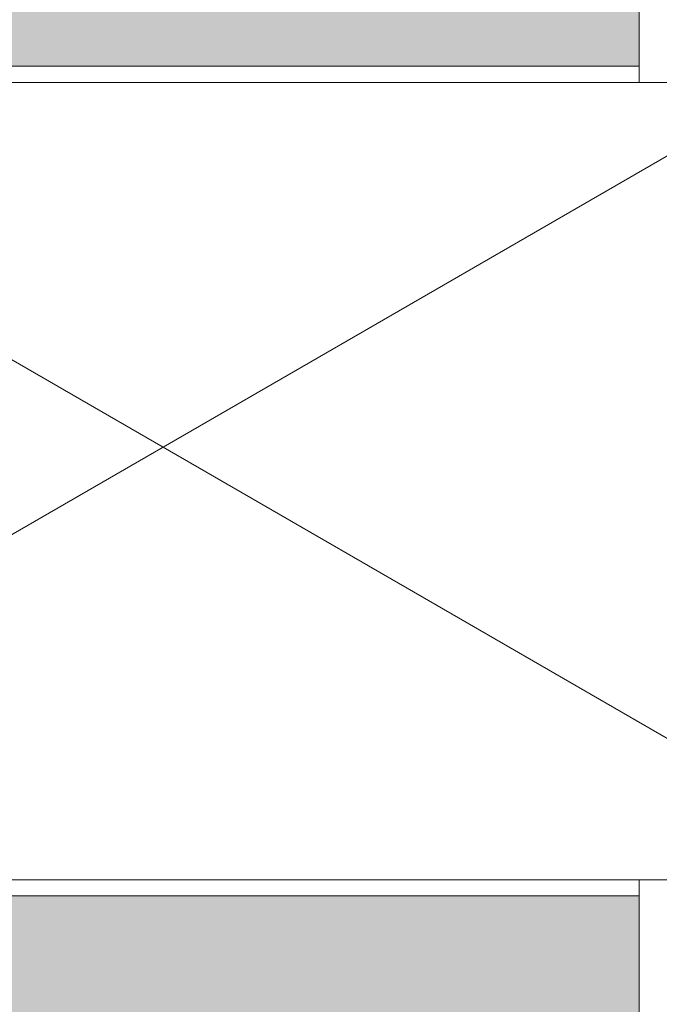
# Model space of a CAD drawing. Header units: millimetres. Extents: x -281 to 121694, y -16481 to 65128.
# Tile 822 of 1056: x 32366 to 32485, y 25503 to 25686. Entities that reach past the tile are written whole.
import ezdxf

# ---------------------------------------------------------------- set-up
doc = ezdxf.new("R2010")
doc.units = ezdxf.units.MM
for name, color, linetype, lineweight in [('A--A2__Ruwbouw', 8, 'Continuous', 5), ('A--L21__Buitenwanden', 3, 'Continuous', 5), ('A--L3__Afbouw', 2, 'Continuous', 5)]:
    doc.layers.add(name, color=color, linetype=linetype, lineweight=lineweight)

# ---------------------------------------------------------------- blocks, each defined once
blk = doc.blocks.new('NLRS_WI_kozijn_gen_cpz - NLRS_WI_kozijn bxh_3500x2620mm ongelijk_gen_cpz 2-74013926-L_80_ 12')
at = {"layer": 'A--L3__Afbouw'}
blk.add_hatch(color=256, dxfattribs=at).paths.add_polyline_path([(1723, 84.75), (22, 84.75), (22, 27.75), (-22, 27.75), (-22, 84.75), (-1723, 84.75), (-1723, -142.25), (1723, -142.25)])
for p, q in [((1680.2, 84.75), (1726, 84.75)), ((1726, 84.75), (1723, 84.75)), ((1723, 84.75), (1723, -142.25))]:
    blk.add_line(p, q, dxfattribs=at)
blk = doc.blocks.new('NLRS_WI_kozijn_gen_cpz - NLRS_WI_kozijn bxh_2550x2620mm ongelijk_gen_cpz-74022358-L_80_ 12')
at = {"layer": 'A--L3__Afbouw'}
blk.add_hatch(color=256, dxfattribs=at).paths.add_polyline_path([(-1254, -84.75), (-491, -84.75), (-491, -27.75), (-447, -27.75), (-447, -84.75), (1254, -84.75), (1254, 142.25), (-1254, 142.25)])
for p, q in [((1254, -84.75), (1254, 142.25)), ((1211.2, -84.75), (1257, -84.75)), ((1257, -84.75), (1254, -84.75))]:
    blk.add_line(p, q, dxfattribs=at)

msp = doc.modelspace()

# ---------------------------------------------------------------- hatches: boundary and pattern name
at = {"layer": 'A--A2__Ruwbouw'}
h = msp.add_hatch(dxfattribs=at)
h.set_pattern_fill('FP_438', color=256, angle=60, style=0, pattern_type=2)
h.set_pattern_definition([(150, (32532.5, 32800), (-70, -121.2436), []), (210, (32532.5, 32800), (70, -121.2436), [])])
h.paths.add_polyline_path([(32499.04, 22685), (32520, 22685), (32520, 23012), (32285, 23012), (32285, 22685)])
h.paths.add_polyline_path([(32285, 25526), (32520, 25526), (32520, 25674), (32285, 25674), (32285, 25550)])
h.paths.add_polyline_path([(32285, 29126), (32520, 29126), (32520, 29274), (32285, 29274), (32285, 29150)])
h.paths.add_polyline_path([(32520, 32726), (32520, 32874), (32285, 32874), (32285, 32726), (32499.04, 32726)])
h.paths.add_polyline_path([(32499.04, 36326), (32520, 36326), (32520, 36474), (32285, 36474), (32285, 36326)])
h.paths.add_polyline_path([(32520, 39926), (32520, 40074), (32285, 40074), (32285, 39926), (32499.04, 39926)])
h.paths.add_polyline_path([(32520, 42588), (32520, 42915), (32285, 42915), (32285, 42588), (32499.04, 42588)])

# ---------------------------------------------------------------- linework, layer by layer
at = {"layer": 'A--L21__Buitenwanden'}
for p, q in [((32532.5, 25674), (32260, 25674)), ((32260, 25526), (32532.5, 25526))]:
    msp.add_line(p, q, dxfattribs=at)

# ---------------------------------------------------------------- block references
at = {"layer": 'A--L3__Afbouw'}
for name, p, rotation in [('NLRS_WI_kozijn_gen_cpz - NLRS_WI_kozijn bxh_3500x2620mm ongelijk_gen_cpz 2-74013926-L_80_ 12', (32396.25, 27400), 269.9999999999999), ('NLRS_WI_kozijn_gen_cpz - NLRS_WI_kozijn bxh_2550x2620mm ongelijk_gen_cpz-74022358-L_80_ 12', (32396.25, 24269), 89.99999999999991)]:
    msp.add_blockref(name, p, dxfattribs=dict(at, rotation=rotation))

doc.saveas('drawing.dxf')
